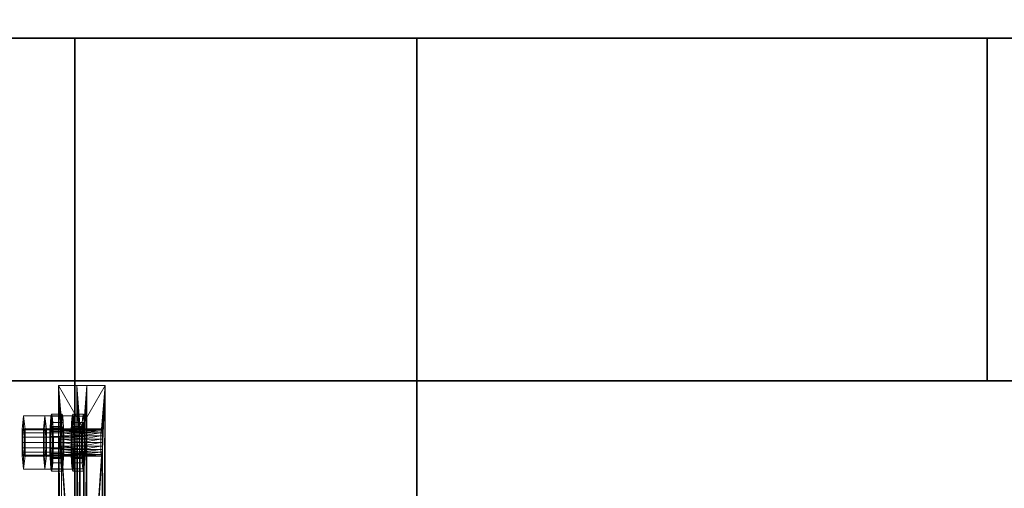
# Model space of a CAD drawing. Extents: x -0.3 to 41.3, y 0 to 17.8.
# Tile 597 of 625: x 34.156 to 34.588, y 17.19 to 17.395. Entities that reach past the tile are written whole.
import ezdxf

# ---------------------------------------------------------------- set-up
doc = ezdxf.new("R2010")
doc.units = 0
doc.header["$MEASUREMENT"] = 0
for name, color, linetype, lineweight in [('ANILHAS', 135, 'Continuous', 0), ('PLACAS_DE_BASE', 144, 'Continuous', 0), ('PORCAS', 157, 'Continuous', 0)]:
    doc.layers.add(name, color=color, linetype=linetype, lineweight=lineweight)
for name, color, linetype in [('L201', 7, 'Continuous'), ('P1', 7, 'Continuous'), ('S1', 7, 'Continuous'), ('V101', 7, 'Continuous'), ('V135', 7, 'Continuous'), ('V201', 7, 'Continuous'), ('V202', 7, 'Continuous'), ('V239', 7, 'Continuous'), ('V301', 7, 'Continuous')]:
    doc.layers.add(name, color=color, linetype=linetype)

msp = doc.modelspace()

# ---------------------------------------------------------------- linework, layer by layer
at = {"layer": 'L201', "color": 251, "true_color": 0x575757}
for points, invisible_edges in [([(34.33045, 17.23691, 199.35), (34.33045, 15.93691, 199.35), (34.58045, 17.23691, 199.35)], 10), ([(34.33045, 17.23691, 199.2), (34.33045, 15.93691, 199.2), (34.58045, 17.23691, 199.2)], 10), ([(34.33045, 15.93691, 199.35), (35.68089, 15.93691, 199.35), (34.58045, 17.23691, 199.35)], 14), ([(34.33045, 15.93691, 199.2), (35.68089, 15.93691, 199.2), (34.58045, 17.23691, 199.2)], 14), ([(34.58045, 17.23691, 199.35), (35.68089, 15.93691, 199.35), (35.98089, 17.23691, 199.35)], 11), ([(34.58045, 17.23691, 199.2), (35.68089, 15.93691, 199.2), (35.98089, 17.23691, 199.2)], 11)]:
    msp.add_3dface(points, dxfattribs=dict(at, invisible_edges=invisible_edges))
for points in [[(34.33045, 17.23691, 199.35), (34.33045, 15.93691, 199.35), (34.33045, 15.93691, 199.2), (34.33045, 17.23691, 199.2)], [(34.58045, 17.23691, 199.35), (34.33045, 17.23691, 199.35), (34.33045, 17.23691, 199.2), (34.58045, 17.23691, 199.2)], [(35.98089, 17.23691, 199.35), (34.58045, 17.23691, 199.35), (34.58045, 17.23691, 199.2), (35.98089, 17.23691, 199.2)]]:
    msp.add_3dface(points, dxfattribs=at)
at = {"layer": 'P1', "color": 12, "true_color": 0xbd0000}
for points, invisible_edges in [([(34.18045, 17.23691, 195.60001), (34.58045, 17.23691, 195.60001), (34.58045, 17.38691, 195.60001)], 12), ([(34.18045, 17.23691, 195.60001), (34.58045, 17.23691, 195.60001), (34.58045, 17.38691, 195.60001)], 12), ([(34.18045, 17.23691, 195.60001), (34.58045, 17.38691, 195.60001), (34.18045, 17.38691, 195.60001)], 9), ([(34.18045, 17.23691, 195.60001), (34.58045, 17.38691, 195.60001), (34.18045, 17.38691, 195.60001)], 9), ([(34.18045, 17.23691, 196.60001), (34.58045, 17.23691, 196.60001), (34.58045, 17.38691, 196.60001)], 12), ([(34.18045, 17.23691, 195.60001), (34.58045, 17.23691, 195.60001), (34.58045, 17.38691, 195.60001)], 12), ([(34.18045, 17.23691, 196.60001), (34.58045, 17.38691, 196.60001), (34.18045, 17.38691, 196.60001)], 9), ([(34.18045, 17.23691, 195.60001), (34.58045, 17.38691, 195.60001), (34.18045, 17.38691, 195.60001)], 9), ([(34.18045, 17.23691, 199.8), (34.58045, 17.23691, 199.8), (34.58045, 17.38691, 199.8)], 12), ([(34.18045, 17.23691, 196.6), (34.58045, 17.23691, 196.6), (34.58045, 17.38691, 196.6)], 12), ([(34.18045, 17.23691, 199.8), (34.58045, 17.38691, 199.8), (34.18045, 17.38691, 199.8)], 9), ([(34.18045, 17.23691, 196.6), (34.58045, 17.38691, 196.6), (34.18045, 17.38691, 196.6)], 9), ([(34.33045, 17.38691, 200.60001), (34.18045, 17.38691, 200.60001), (34.18045, 16.98691, 200.60001)], 12), ([(34.33045, 17.38691, 199.8), (34.18045, 17.38691, 199.8), (34.18045, 16.98691, 199.8)], 12), ([(34.33045, 17.38691, 200.60001), (34.18045, 16.98691, 200.60001), (34.33045, 16.98691, 200.60001)], 9), ([(34.33045, 17.38691, 199.8), (34.18045, 16.98691, 199.8), (34.33045, 16.98691, 199.8)], 9)]:
    msp.add_3dface(points, dxfattribs=dict(at, invisible_edges=invisible_edges))
for points in [[(34.58045, 17.38691, 195.60001), (34.18045, 17.38691, 195.60001), (34.18045, 17.38691, 195.60001), (34.58045, 17.38691, 195.60001)], [(34.18045, 17.38691, 195.60001), (34.18045, 17.23691, 195.60001), (34.18045, 17.23691, 195.60001), (34.18045, 17.38691, 195.60001)], [(34.58045, 17.38691, 196.60001), (34.18045, 17.38691, 196.60001), (34.18045, 17.38691, 195.60001), (34.58045, 17.38691, 195.60001)], [(34.18045, 17.38691, 196.60001), (34.18045, 17.23691, 196.60001), (34.18045, 17.23691, 195.60001), (34.18045, 17.38691, 195.60001)], [(34.58045, 17.38691, 199.8), (34.18045, 17.38691, 199.8), (34.18045, 17.38691, 196.6), (34.58045, 17.38691, 196.6)], [(34.18045, 17.38691, 199.8), (34.18045, 17.23691, 199.8), (34.18045, 17.23691, 196.6), (34.18045, 17.38691, 196.6)], [(34.33045, 17.38691, 200.60001), (34.18045, 17.38691, 200.60001), (34.18045, 17.38691, 199.8), (34.33045, 17.38691, 199.8)], [(34.18045, 17.38691, 200.60001), (34.18045, 16.98691, 200.60001), (34.18045, 16.98691, 199.8), (34.18045, 17.38691, 199.8)], [(34.33045, 16.98691, 200.60001), (34.33045, 17.38691, 200.60001), (34.33045, 17.38691, 199.8), (34.33045, 16.98691, 199.8)], [(34.58045, 17.23691, 195.60001), (34.58045, 17.38691, 195.60001), (34.58045, 17.38691, 195.60001), (34.58045, 17.23691, 195.60001)], [(34.58045, 17.23691, 196.60001), (34.58045, 17.38691, 196.60001), (34.58045, 17.38691, 195.60001), (34.58045, 17.23691, 195.60001)], [(34.58045, 17.23691, 199.8), (34.58045, 17.38691, 199.8), (34.58045, 17.38691, 196.6), (34.58045, 17.23691, 196.6)], [(34.18045, 17.23691, 195.60001), (34.58045, 17.23691, 195.60001), (34.58045, 17.23691, 195.60001), (34.18045, 17.23691, 195.60001)], [(34.18045, 17.23691, 196.60001), (34.58045, 17.23691, 196.60001), (34.58045, 17.23691, 195.60001), (34.18045, 17.23691, 195.60001)], [(34.18045, 17.23691, 199.8), (34.58045, 17.23691, 199.8), (34.58045, 17.23691, 196.6), (34.18045, 17.23691, 196.6)]]:
    msp.add_3dface(points, dxfattribs=at)
at = {"layer": 'S1', "color": 253, "true_color": 0xca95bd}
for points, invisible_edges in [([(33.88045, 16.91191, 195.60001), (34.88045, 16.91191, 195.60001), (34.88045, 17.71191, 195.60001)], 12), ([(33.88045, 16.91191, 195.10001), (34.88045, 16.91191, 195.10001), (34.88045, 17.71191, 195.10001)], 12), ([(33.88045, 16.91191, 195.60001), (34.88045, 17.71191, 195.60001), (33.88045, 17.71191, 195.60001)], 9), ([(33.88045, 16.91191, 195.10001), (34.88045, 17.71191, 195.10001), (33.88045, 17.71191, 195.10001)], 9)]:
    msp.add_3dface(points, dxfattribs=dict(at, invisible_edges=invisible_edges))
at = {"layer": 'V101', "color": 252, "true_color": 0x838383}
for points, invisible_edges in [([(34.18045, 17.38691, 196.55001), (31.14564, 17.38691, 196.55001), (31.14564, 17.23691, 196.55001)], 12), ([(34.18045, 17.38691, 196.00001), (31.14564, 17.38691, 196.00001), (31.14564, 17.23691, 196.00001)], 12), ([(34.18045, 17.38691, 196.55001), (31.14564, 17.23691, 196.55001), (34.18045, 17.23691, 196.55001)], 9), ([(34.18045, 17.38691, 196.00001), (31.14564, 17.23691, 196.00001), (34.18045, 17.23691, 196.00001)], 9), ([(40.58178, 17.38691, 196.60001), (34.58045, 17.38691, 196.60001), (34.58045, 17.23691, 196.60001)], 12), ([(40.58178, 17.38691, 196.00001), (34.58045, 17.38691, 196.00001), (34.58045, 17.23691, 196.00001)], 12), ([(40.58178, 17.38691, 196.60001), (34.58045, 17.23691, 196.60001), (40.58178, 17.23691, 196.60001)], 9), ([(40.58178, 17.38691, 196.00001), (34.58045, 17.23691, 196.00001), (40.58178, 17.23691, 196.00001)], 9)]:
    msp.add_3dface(points, dxfattribs=dict(at, invisible_edges=invisible_edges))
for points in [[(34.18045, 17.38691, 196.55001), (31.14564, 17.38691, 196.55001), (31.14564, 17.38691, 196.00001), (34.18045, 17.38691, 196.00001)], [(34.18045, 17.23691, 196.55001), (34.18045, 17.38691, 196.55001), (34.18045, 17.38691, 196.00001), (34.18045, 17.23691, 196.00001)], [(40.58178, 17.38691, 196.60001), (34.58045, 17.38691, 196.60001), (34.58045, 17.38691, 196.00001), (40.58178, 17.38691, 196.00001)], [(34.58045, 17.38691, 196.60001), (34.58045, 17.23691, 196.60001), (34.58045, 17.23691, 196.00001), (34.58045, 17.38691, 196.00001)], [(31.14564, 17.23691, 196.55001), (34.18045, 17.23691, 196.55001), (34.18045, 17.23691, 196.00001), (31.14564, 17.23691, 196.00001)], [(34.58045, 17.23691, 196.60001), (40.58178, 17.23691, 196.60001), (40.58178, 17.23691, 196.00001), (34.58045, 17.23691, 196.00001)]]:
    msp.add_3dface(points, dxfattribs=at)
at = {"layer": 'V135', "color": 252, "true_color": 0x838383}
for points, invisible_edges in [([(34.33045, 17.23691, 196.60001), (34.18045, 17.23691, 196.60001), (34.18045, 15.93691, 196.60001)], 12), ([(34.33045, 17.23691, 196.00001), (34.18045, 17.23691, 196.00001), (34.18045, 15.93691, 196.00001)], 12), ([(34.33045, 17.23691, 196.60001), (34.18045, 15.93691, 196.60001), (34.33045, 15.93691, 196.60001)], 9), ([(34.33045, 17.23691, 196.00001), (34.18045, 15.93691, 196.00001), (34.33045, 15.93691, 196.00001)], 9)]:
    msp.add_3dface(points, dxfattribs=dict(at, invisible_edges=invisible_edges))
for points in [[(34.33045, 17.23691, 196.60001), (34.18045, 17.23691, 196.60001), (34.18045, 17.23691, 196.00001), (34.33045, 17.23691, 196.00001)], [(34.18045, 17.23691, 196.60001), (34.18045, 15.93691, 196.60001), (34.18045, 15.93691, 196.00001), (34.18045, 17.23691, 196.00001)], [(34.33045, 15.93691, 196.60001), (34.33045, 17.23691, 196.60001), (34.33045, 17.23691, 196.00001), (34.33045, 15.93691, 196.00001)]]:
    msp.add_3dface(points, dxfattribs=at)
at = {"layer": 'V201', "color": 252, "true_color": 0x838383}
for points, invisible_edges in [([(34.18045, 17.38691, 199.8), (31.14564, 17.38691, 199.8), (31.14564, 17.23691, 199.8)], 12), ([(34.18045, 17.38691, 199.1), (31.14564, 17.38691, 199.1), (31.14564, 17.23691, 199.1)], 12), ([(34.18045, 17.38691, 199.8), (31.14564, 17.23691, 199.8), (34.18045, 17.23691, 199.8)], 9), ([(34.18045, 17.38691, 199.1), (31.14564, 17.23691, 199.1), (34.18045, 17.23691, 199.1)], 9)]:
    msp.add_3dface(points, dxfattribs=dict(at, invisible_edges=invisible_edges))
for points in [[(34.18045, 17.38691, 199.8), (31.14564, 17.38691, 199.8), (31.14564, 17.38691, 199.1), (34.18045, 17.38691, 199.1)], [(34.18045, 17.23691, 199.8), (34.18045, 17.38691, 199.8), (34.18045, 17.38691, 199.1), (34.18045, 17.23691, 199.1)], [(31.14564, 17.23691, 199.8), (34.18045, 17.23691, 199.8), (34.18045, 17.23691, 199.1), (31.14564, 17.23691, 199.1)]]:
    msp.add_3dface(points, dxfattribs=at)
at = {"layer": 'V202', "color": 252, "true_color": 0x838383}
for points, invisible_edges in [([(40.58178, 17.38691, 199.55), (34.58045, 17.38691, 199.55), (34.58045, 17.23691, 199.55)], 12), ([(40.58178, 17.38691, 198.95), (34.58045, 17.38691, 198.95), (34.58045, 17.23691, 198.95)], 12), ([(40.58178, 17.38691, 199.55), (34.58045, 17.23691, 199.55), (40.58178, 17.23691, 199.55)], 9), ([(40.58178, 17.38691, 198.95), (34.58045, 17.23691, 198.95), (40.58178, 17.23691, 198.95)], 9)]:
    msp.add_3dface(points, dxfattribs=dict(at, invisible_edges=invisible_edges))
for points in [[(40.58178, 17.38691, 199.55), (34.58045, 17.38691, 199.55), (34.58045, 17.38691, 198.95), (40.58178, 17.38691, 198.95)], [(34.58045, 17.38691, 199.55), (34.58045, 17.23691, 199.55), (34.58045, 17.23691, 198.95), (34.58045, 17.38691, 198.95)], [(34.58045, 17.23691, 199.55), (40.58178, 17.23691, 199.55), (40.58178, 17.23691, 198.95), (34.58045, 17.23691, 198.95)]]:
    msp.add_3dface(points, dxfattribs=at)
at = {"layer": 'V239', "color": 252, "true_color": 0x838383}
for points, invisible_edges in [([(34.33045, 17.23691, 199.55), (34.18045, 17.23691, 199.55), (34.18045, 15.93691, 199.55)], 12), ([(34.33045, 17.23691, 198.95), (34.18045, 17.23691, 198.95), (34.18045, 15.93691, 198.95)], 12), ([(34.33045, 17.23691, 199.55), (34.18045, 15.93691, 199.55), (34.33045, 15.93691, 199.55)], 9), ([(34.33045, 17.23691, 198.95), (34.18045, 15.93691, 198.95), (34.33045, 15.93691, 198.95)], 9)]:
    msp.add_3dface(points, dxfattribs=dict(at, invisible_edges=invisible_edges))
for points in [[(34.33045, 17.23691, 199.55), (34.18045, 17.23691, 199.55), (34.18045, 17.23691, 198.95), (34.33045, 17.23691, 198.95)], [(34.18045, 17.23691, 199.55), (34.18045, 15.93691, 199.55), (34.18045, 15.93691, 198.95), (34.18045, 17.23691, 198.95)], [(34.33045, 15.93691, 199.55), (34.33045, 17.23691, 199.55), (34.33045, 17.23691, 198.95), (34.33045, 15.93691, 198.95)]]:
    msp.add_3dface(points, dxfattribs=at)
at = {"layer": 'V301', "color": 252, "true_color": 0x838383}
for points, invisible_edges in [([(40.83178, 17.38691, 200.60001), (34.33045, 17.38691, 200.60001), (34.33045, 17.23691, 200.60001)], 12), ([(40.83178, 17.38691, 200.30001), (34.33045, 17.38691, 200.30001), (34.33045, 17.23691, 200.30001)], 12), ([(40.83178, 17.38691, 200.60001), (34.33045, 17.23691, 200.60001), (40.83178, 17.23691, 200.60001)], 9), ([(40.83178, 17.38691, 200.30001), (34.33045, 17.23691, 200.30001), (40.83178, 17.23691, 200.30001)], 9)]:
    msp.add_3dface(points, dxfattribs=dict(at, invisible_edges=invisible_edges))
for points in [[(40.83178, 17.38691, 200.60001), (34.33045, 17.38691, 200.60001), (34.33045, 17.38691, 200.30001), (40.83178, 17.38691, 200.30001)], [(34.33045, 17.38691, 200.60001), (34.33045, 17.23691, 200.60001), (34.33045, 17.23691, 200.30001), (34.33045, 17.38691, 200.30001)], [(34.33045, 17.23691, 200.60001), (40.83178, 17.23691, 200.60001), (40.83178, 17.23691, 200.30001), (34.33045, 17.23691, 200.30001)]]:
    msp.add_3dface(points, dxfattribs=at)

# ---------------------------------------------------------------- meshes
at = {"layer": 'ANILHAS'}
mesh = msp.add_polyface(dxfattribs=at)
corners = [(34.16953, 17.20981, 199.58424), (34.16959, 17.20503, 199.58329), (34.16959, 17.21459, 199.58329), (34.16976, 17.20097, 199.58058), (34.16976, 17.21865, 199.58058), (34.16987, 17.20981, 199.57875), (34.1699, 17.20713, 199.57822), (34.1699, 17.21249, 199.57822), (34.17, 17.20486, 199.5767), (34.17, 17.21476, 199.5767), (34.17001, 17.19826, 199.57653), (34.17001, 17.22136, 199.57653), (34.17014, 17.20334, 199.57444), (34.17014, 17.21628, 199.57444), (34.17031, 17.19731, 199.57176), (34.17031, 17.20281, 199.57176), (34.17031, 17.21681, 199.57176), (34.17031, 17.22231, 199.57176), (34.17047, 17.20334, 199.56909), (34.17047, 17.21628, 199.56909), (34.17061, 17.19826, 199.56699), (34.17061, 17.22136, 199.56699), (34.17062, 17.20486, 199.56682), (34.17062, 17.21476, 199.56682), (34.17071, 17.20713, 199.5653), (34.17071, 17.21249, 199.5653), (34.17074, 17.20981, 199.56477), (34.17086, 17.20097, 199.56294), (34.17086, 17.21865, 199.56294), (34.17103, 17.20503, 199.56023), (34.17103, 17.21459, 199.56023), (34.17109, 17.20981, 199.55929), (34.17412, 17.20981, 199.58452), (34.17418, 17.20503, 199.58357), (34.17418, 17.21459, 199.58357), (34.17435, 17.20097, 199.58087), (34.17435, 17.21865, 199.58087), (34.17446, 17.20981, 199.57903), (34.1745, 17.20713, 199.5785), (34.1745, 17.21249, 199.5785), (34.17459, 17.20486, 199.57699), (34.17459, 17.21476, 199.57699), (34.1746, 17.19826, 199.57682), (34.1746, 17.22136, 199.57682), (34.17473, 17.20334, 199.57472), (34.17473, 17.21628, 199.57472), (34.1749, 17.19731, 199.57205), (34.1749, 17.20281, 199.57205), (34.1749, 17.21681, 199.57205), (34.1749, 17.22231, 199.57205), (34.17507, 17.20334, 199.56937), (34.17507, 17.21628, 199.56937), (34.1752, 17.19826, 199.56728), (34.1752, 17.22136, 199.56728), (34.17521, 17.20486, 199.56711), (34.17521, 17.21476, 199.56711), (34.1753, 17.20713, 199.56559), (34.1753, 17.21249, 199.56559), (34.17533, 17.20981, 199.56506), (34.17545, 17.20097, 199.56322), (34.17545, 17.21865, 199.56322), (34.17562, 17.20503, 199.56052), (34.17562, 17.21459, 199.56052), (34.17568, 17.20981, 199.55957)]
mesh.append_faces([[corners[k] for k in face] for face in [(46, 42, 10, 14), (42, 35, 3, 10), (35, 33, 1, 3), (33, 32, 0, 1), (32, 34, 2, 0), (34, 36, 4, 2), (36, 43, 11, 4), (43, 49, 17, 11), (49, 53, 21, 17), (53, 60, 28, 21), (60, 62, 30, 28), (62, 63, 31, 30), (63, 61, 29, 31), (61, 59, 27, 29), (59, 52, 20, 27), (52, 46, 14, 20), (47, 50, 18, 15), (50, 54, 22, 18), (54, 56, 24, 22), (56, 58, 26, 24), (58, 57, 25, 26), (57, 55, 23, 25), (55, 51, 19, 23), (51, 48, 16, 19), (48, 45, 13, 16), (45, 41, 9, 13), (41, 39, 7, 9), (39, 37, 5, 7), (37, 38, 6, 5), (38, 40, 8, 6), (40, 44, 12, 8), (44, 47, 15, 12)]])
mesh.append_faces([[corners[k] for k in face] for face in [(43, 53, 49), (52, 42, 46), (21, 11, 17), (10, 20, 14)]], dxfattribs={"vtx0": -1})
mesh.append_faces([[corners[k] for k in face] for face in [(34, 48, 36), (48, 34, 45), (45, 34, 41), (41, 34, 39), (39, 32, 37), (37, 32, 38), (38, 33, 40), (40, 35, 44), (44, 35, 47), (53, 43, 60), (60, 36, 62), (62, 57, 63), (63, 58, 61), (61, 54, 59), (59, 42, 52), (11, 28, 4), (16, 30, 19), (19, 30, 23), (23, 30, 25), (25, 31, 26), (26, 29, 24), (24, 29, 22), (22, 27, 18), (18, 27, 15), (3, 27, 10), (2, 7, 0), (0, 6, 1), (1, 8, 3)]], dxfattribs={"vtx0": -1, "vtx1": -1})
mesh.append_faces([[corners[k] for k in face] for face in [(62, 36, 48), (59, 47, 35), (4, 30, 16), (15, 27, 3)]], dxfattribs={"vtx0": -1, "vtx1": -1, "vtx2": -1})
mesh.append_faces([[corners[k] for k in face] for face in [(39, 34, 32), (38, 32, 33), (40, 33, 35), (60, 43, 36), (62, 48, 51), (62, 51, 55), (62, 55, 57), (63, 57, 58), (61, 58, 56), (61, 56, 54), (59, 54, 50), (59, 50, 47), (59, 35, 42), (11, 21, 28), (4, 28, 30), (25, 30, 31), (26, 31, 29), (22, 29, 27), (10, 27, 20), (16, 2, 4), (2, 16, 13), (2, 13, 9), (2, 9, 7), (0, 7, 5), (0, 5, 6), (1, 6, 8), (3, 8, 12), (3, 12, 15)]], dxfattribs={"vtx0": -1, "vtx2": -1})
mesh = msp.add_polyface(dxfattribs=at)
corners = [(34.17887, 17.20981, 199.43453), (34.17893, 17.20503, 199.43358), (34.17893, 17.21459, 199.43358), (34.1791, 17.20097, 199.43087), (34.1791, 17.21865, 199.43087), (34.17921, 17.20981, 199.42904), (34.17925, 17.20713, 199.42851), (34.17925, 17.21249, 199.42851), (34.17934, 17.20486, 199.42699), (34.17934, 17.21476, 199.42699), (34.17935, 17.19826, 199.42682), (34.17935, 17.22136, 199.42682), (34.17948, 17.20334, 199.42473), (34.17948, 17.21628, 199.42473), (34.17965, 17.19731, 199.42205), (34.17965, 17.20281, 199.42205), (34.17965, 17.21681, 199.42205), (34.17965, 17.22231, 199.42205), (34.17982, 17.20334, 199.41938), (34.17982, 17.21628, 199.41938), (34.17995, 17.19826, 199.41728), (34.17995, 17.22136, 199.41728), (34.17996, 17.20486, 199.41711), (34.17996, 17.21476, 199.41711), (34.18005, 17.20713, 199.41559), (34.18005, 17.21249, 199.41559), (34.18008, 17.20981, 199.41507), (34.1802, 17.20097, 199.41323), (34.1802, 17.21865, 199.41323), (34.18037, 17.20503, 199.41052), (34.18037, 17.21459, 199.41052), (34.18043, 17.20981, 199.40958), (34.18346, 17.20981, 199.43481), (34.18352, 17.20503, 199.43387), (34.18352, 17.21459, 199.43387), (34.18369, 17.20097, 199.43116), (34.18369, 17.21865, 199.43116), (34.1838, 17.20981, 199.42932), (34.18384, 17.20713, 199.4288), (34.18384, 17.21249, 199.4288), (34.18393, 17.20486, 199.42728), (34.18393, 17.21476, 199.42728), (34.18394, 17.19826, 199.42711), (34.18394, 17.22136, 199.42711), (34.18407, 17.20334, 199.42501), (34.18407, 17.21628, 199.42501), (34.18424, 17.19731, 199.42234), (34.18424, 17.20281, 199.42234), (34.18424, 17.21681, 199.42234), (34.18424, 17.22231, 199.42234), (34.18441, 17.20334, 199.41966), (34.18441, 17.21628, 199.41966), (34.18454, 17.19826, 199.41757), (34.18454, 17.22136, 199.41757), (34.18455, 17.20486, 199.4174), (34.18455, 17.21476, 199.4174), (34.18464, 17.20713, 199.41588), (34.18464, 17.21249, 199.41588), (34.18468, 17.20981, 199.41535), (34.18479, 17.20097, 199.41352), (34.18479, 17.21865, 199.41352), (34.18496, 17.20503, 199.41081), (34.18496, 17.21459, 199.41081), (34.18502, 17.20981, 199.40986)]
mesh.append_faces([[corners[k] for k in face] for face in [(46, 42, 10, 14), (42, 35, 3, 10), (35, 33, 1, 3), (33, 32, 0, 1), (32, 34, 2, 0), (34, 36, 4, 2), (36, 43, 11, 4), (43, 49, 17, 11), (49, 53, 21, 17), (53, 60, 28, 21), (60, 62, 30, 28), (62, 63, 31, 30), (63, 61, 29, 31), (61, 59, 27, 29), (59, 52, 20, 27), (52, 46, 14, 20), (47, 50, 18, 15), (50, 54, 22, 18), (54, 56, 24, 22), (56, 58, 26, 24), (58, 57, 25, 26), (57, 55, 23, 25), (55, 51, 19, 23), (51, 48, 16, 19), (48, 45, 13, 16), (45, 41, 9, 13), (41, 39, 7, 9), (39, 37, 5, 7), (37, 38, 6, 5), (38, 40, 8, 6), (40, 44, 12, 8), (44, 47, 15, 12)]])
mesh.append_faces([[corners[k] for k in face] for face in [(43, 53, 49), (52, 42, 46), (21, 11, 17), (10, 20, 14)]], dxfattribs={"vtx0": -1})
mesh.append_faces([[corners[k] for k in face] for face in [(34, 48, 36), (48, 34, 45), (45, 34, 41), (41, 34, 39), (39, 32, 37), (37, 32, 38), (38, 33, 40), (40, 35, 44), (44, 35, 47), (53, 43, 60), (60, 36, 62), (62, 57, 63), (63, 58, 61), (61, 54, 59), (59, 42, 52), (11, 28, 4), (16, 30, 19), (19, 30, 23), (23, 30, 25), (25, 31, 26), (26, 29, 24), (24, 29, 22), (22, 27, 18), (18, 27, 15), (3, 27, 10), (2, 7, 0), (0, 6, 1), (1, 8, 3)]], dxfattribs={"vtx0": -1, "vtx1": -1})
mesh.append_faces([[corners[k] for k in face] for face in [(62, 36, 48), (59, 47, 35), (4, 30, 16), (15, 27, 3)]], dxfattribs={"vtx0": -1, "vtx1": -1, "vtx2": -1})
mesh.append_faces([[corners[k] for k in face] for face in [(39, 34, 32), (38, 32, 33), (40, 33, 35), (60, 43, 36), (62, 48, 51), (62, 51, 55), (62, 55, 57), (63, 57, 58), (61, 58, 56), (61, 56, 54), (59, 54, 50), (59, 50, 47), (59, 35, 42), (11, 21, 28), (4, 28, 30), (25, 30, 31), (26, 31, 29), (22, 29, 27), (10, 27, 20), (16, 2, 4), (2, 16, 13), (2, 13, 9), (2, 9, 7), (0, 7, 5), (0, 5, 6), (1, 6, 8), (3, 8, 12), (3, 12, 15)]], dxfattribs={"vtx0": -1, "vtx2": -1})
at = {"layer": 'PLACAS_DE_BASE'}
mesh = msp.add_polyface(dxfattribs=at)
corners = [(34.1926, 17.05981, 199.41685), (34.19378, 17.03481, 199.39789), (34.19378, 17.23481, 199.39789), (34.19259, 17.06136, 199.41706), (34.19255, 17.06281, 199.41766), (34.19249, 17.06405, 199.41861), (34.19241, 17.06501, 199.41985), (34.19232, 17.06561, 199.42129), (34.19223, 17.06581, 199.42284), (34.19249, 17.20557, 199.41861), (34.18289, 17.06581, 199.57255), (34.18133, 17.03481, 199.5975), (34.18251, 17.05981, 199.57854), (34.18133, 17.23481, 199.5975), (34.18252, 17.06136, 199.57833), (34.18256, 17.06281, 199.57774), (34.18262, 17.06405, 199.57678), (34.1827, 17.06501, 199.57554), (34.18279, 17.06561, 199.5741), (34.18298, 17.06561, 199.571), (34.19213, 17.06561, 199.42439), (34.17453, 17.05981, 199.57804), (34.17334, 17.03481, 199.597), (34.17334, 17.23481, 199.597), (34.17454, 17.06136, 199.57784), (34.17458, 17.06281, 199.57724), (34.17464, 17.06405, 199.57629), (34.17471, 17.06501, 199.57505), (34.1748, 17.06561, 199.5736), (34.1749, 17.06581, 199.57205), (34.17464, 17.20557, 199.57629), (34.18424, 17.06581, 199.42234), (34.1858, 17.03481, 199.39739), (34.18462, 17.05981, 199.41636), (34.1858, 17.23481, 199.39739), (34.1846, 17.06136, 199.41656), (34.18457, 17.06281, 199.41716), (34.18451, 17.06405, 199.41811), (34.18443, 17.06501, 199.41935), (34.18434, 17.06561, 199.42079), (34.18415, 17.06561, 199.42389), (34.175, 17.06561, 199.5705)]
mesh.append_faces([[corners[k] for k in face] for face in [(2, 1, 32, 34), (7, 8, 31, 39), (8, 20, 40, 31), (19, 10, 29, 41), (10, 18, 28, 29)]])
mesh.append_faces([[corners[k] for k in face] for face in [(0, 2, 3), (3, 2, 4), (4, 2, 5), (5, 2, 6), (6, 2, 7), (7, 2, 8), (11, 12, 13), (19, 8, 10), (21, 23, 24), (24, 23, 25), (25, 23, 26), (26, 23, 27), (27, 23, 28), (28, 23, 29), (32, 33, 34), (40, 29, 31)]], dxfattribs={"vtx0": -1, "vtx1": -1})
mesh.append_faces([[corners[k] for k in face] for face in [(8, 9, 10), (29, 30, 31)]], dxfattribs={"vtx0": -1, "vtx1": -1, "vtx2": -1})
mesh.append_faces([[corners[k] for k in face] for face in [(0, 1, 2), (13, 12, 14), (13, 14, 15), (13, 15, 16), (13, 16, 17), (13, 17, 18), (13, 18, 10), (19, 20, 8), (21, 22, 23), (34, 33, 35), (34, 35, 36), (34, 36, 37), (34, 37, 38), (34, 38, 39), (34, 39, 31), (40, 41, 29)]], dxfattribs={"vtx0": -1, "vtx2": -1})
mesh = msp.add_polyface(dxfattribs=at)
corners = [(34.19223, 17.06581, 199.42284), (34.19378, 17.23481, 199.39789), (34.19255, 17.20681, 199.41766), (34.19249, 17.20557, 199.41861), (34.18289, 17.06581, 199.57255), (34.19241, 17.20461, 199.41985), (34.19232, 17.20401, 199.42129), (34.19223, 17.20381, 199.42284), (34.18133, 17.23481, 199.5975), (34.18256, 17.20681, 199.57774), (34.18262, 17.20557, 199.57678), (34.1827, 17.20461, 199.57554), (34.18279, 17.20401, 199.5741), (34.18289, 17.20381, 199.57255), (34.19213, 17.20401, 199.42439), (34.18298, 17.20401, 199.571), (34.19204, 17.20461, 199.42584), (34.18307, 17.20461, 199.56956), (34.1749, 17.06581, 199.57205), (34.17334, 17.23481, 199.597), (34.17458, 17.20681, 199.57724), (34.17464, 17.20557, 199.57629), (34.18424, 17.06581, 199.42234), (34.17471, 17.20461, 199.57505), (34.1748, 17.20401, 199.5736), (34.1749, 17.20381, 199.57205), (34.1858, 17.23481, 199.39739), (34.18457, 17.20681, 199.41716), (34.18451, 17.20557, 199.41811), (34.18443, 17.20461, 199.41935), (34.18434, 17.20401, 199.42079), (34.18424, 17.20381, 199.42234), (34.175, 17.20401, 199.5705), (34.18415, 17.20401, 199.42389), (34.17509, 17.20461, 199.56906), (34.18406, 17.20461, 199.42534), (34.18133, 17.03481, 199.5975), (34.17334, 17.03481, 199.597)]
mesh.append_faces([[corners[k] for k in face] for face in [(36, 8, 19, 37), (7, 6, 30, 31), (6, 5, 29, 30), (16, 14, 33, 35), (14, 7, 31, 33), (13, 15, 32, 25), (15, 17, 34, 32), (11, 12, 24, 23), (12, 13, 25, 24)]])
mesh.append_faces([[corners[k] for k in face] for face in [(9, 4, 10), (10, 4, 11), (11, 4, 12), (12, 4, 13), (14, 13, 7), (13, 14, 15), (15, 16, 17), (27, 22, 28), (28, 22, 29), (29, 22, 30), (30, 22, 31), (32, 31, 25), (31, 32, 33), (33, 34, 35)]], dxfattribs={"vtx0": -1, "vtx1": -1})
mesh.append_faces([[corners[k] for k in face] for face in [(0, 1, 2), (8, 4, 9), (13, 4, 7), (18, 19, 20), (26, 22, 27), (31, 22, 25)]], dxfattribs={"vtx0": -1, "vtx1": -1, "vtx2": -1})
mesh.append_faces([[corners[k] for k in face] for face in [(0, 2, 3), (4, 3, 5), (4, 5, 6), (4, 6, 7), (15, 14, 16), (18, 20, 21), (22, 21, 23), (22, 23, 24), (22, 24, 25), (33, 32, 34)]], dxfattribs={"vtx0": -1, "vtx2": -1})
mesh = msp.add_polyface(dxfattribs=at)
corners = [(34.19255, 17.20681, 199.41766), (34.19378, 17.23481, 199.39789), (34.19259, 17.20826, 199.41706), (34.1926, 17.20981, 199.41685), (34.19259, 17.21136, 199.41706), (34.19255, 17.21281, 199.41766), (34.19249, 17.21405, 199.41861), (34.19241, 17.21501, 199.41985), (34.19232, 17.21561, 199.42129), (34.19223, 17.21581, 199.42284), (34.18289, 17.21581, 199.57255), (34.18133, 17.23481, 199.5975), (34.18256, 17.20681, 199.57774), (34.18252, 17.20826, 199.57833), (34.18251, 17.20981, 199.57854), (34.18252, 17.21136, 199.57833), (34.18256, 17.21281, 199.57774), (34.18262, 17.21405, 199.57678), (34.1827, 17.21501, 199.57554), (34.18279, 17.21561, 199.5741), (34.18298, 17.21561, 199.571), (34.17458, 17.20681, 199.57724), (34.17334, 17.23481, 199.597), (34.17454, 17.20826, 199.57784), (34.17453, 17.20981, 199.57804), (34.17454, 17.21136, 199.57784), (34.17458, 17.21281, 199.57724), (34.17464, 17.21405, 199.57629), (34.17471, 17.21501, 199.57505), (34.1748, 17.21561, 199.5736), (34.1749, 17.21581, 199.57205), (34.18424, 17.21581, 199.42234), (34.1858, 17.23481, 199.39739), (34.18457, 17.20681, 199.41716), (34.1846, 17.20826, 199.41656), (34.18462, 17.20981, 199.41636), (34.1846, 17.21136, 199.41656), (34.18457, 17.21281, 199.41716), (34.18451, 17.21405, 199.41811), (34.18443, 17.21501, 199.41935), (34.18434, 17.21561, 199.42079), (34.18415, 17.21561, 199.42389)]
mesh.append_faces([[corners[k] for k in face] for face in [(11, 1, 32, 22)]])
mesh.append_faces([[corners[k] for k in face] for face in [(0, 1, 2), (2, 1, 3), (3, 1, 4), (4, 1, 5), (5, 1, 6), (6, 1, 7), (7, 1, 8), (8, 1, 9), (11, 10, 1), (20, 9, 10), (21, 22, 23), (23, 22, 24), (24, 22, 25), (25, 22, 26), (26, 22, 27), (27, 22, 28), (28, 22, 29), (29, 22, 30), (32, 31, 22), (41, 30, 31)]], dxfattribs={"vtx0": -1, "vtx1": -1})
mesh.append_faces([[corners[k] for k in face] for face in [(9, 1, 10), (30, 22, 31)]], dxfattribs={"vtx0": -1, "vtx1": -1, "vtx2": -1})
mesh.append_faces([[corners[k] for k in face] for face in [(11, 12, 13), (11, 13, 14), (11, 14, 15), (11, 15, 16), (11, 16, 17), (11, 17, 18), (11, 18, 19), (11, 19, 10), (32, 33, 34), (32, 34, 35), (32, 35, 36), (32, 36, 37), (32, 37, 38), (32, 38, 39), (32, 39, 40), (32, 40, 31)]], dxfattribs={"vtx0": -1, "vtx2": -1})
mesh = msp.add_polyface(dxfattribs=at)
corners = [(34.18325, 17.21136, 199.56677), (34.19187, 17.21136, 199.42863), (34.1919, 17.21281, 199.42803), (34.18321, 17.21281, 199.56736), (34.19196, 17.21405, 199.42708), (34.18315, 17.21405, 199.56832), (34.19204, 17.21501, 199.42584), (34.18307, 17.21501, 199.56956), (34.19213, 17.21561, 199.42439), (34.18298, 17.21561, 199.571), (34.19223, 17.21581, 199.42284), (34.18387, 17.20981, 199.42833), (34.17526, 17.21136, 199.56627), (34.18388, 17.21136, 199.42813), (34.17522, 17.21281, 199.56687), (34.18392, 17.21281, 199.42753), (34.17517, 17.21405, 199.56782), (34.18398, 17.21405, 199.42658), (34.17509, 17.21501, 199.56906), (34.18406, 17.21501, 199.42534), (34.175, 17.21561, 199.5705), (34.18415, 17.21561, 199.42389), (34.1749, 17.21581, 199.57205), (34.19259, 17.21136, 199.41706), (34.19255, 17.21281, 199.41766), (34.18457, 17.21281, 199.41716), (34.1846, 17.21136, 199.41656), (34.19249, 17.21405, 199.41861), (34.18451, 17.21405, 199.41811), (34.19241, 17.21501, 199.41985), (34.18443, 17.21501, 199.41935), (34.19232, 17.21561, 199.42129), (34.18434, 17.21561, 199.42079), (34.18424, 17.21581, 199.42234), (34.18289, 17.21581, 199.57255), (34.18279, 17.21561, 199.5741), (34.1748, 17.21561, 199.5736), (34.1827, 17.21501, 199.57554), (34.17471, 17.21501, 199.57505), (34.18262, 17.21405, 199.57678), (34.17464, 17.21405, 199.57629), (34.18256, 17.21281, 199.57774), (34.17458, 17.21281, 199.57724), (34.18252, 17.21136, 199.57833), (34.17454, 17.21136, 199.57784)]
mesh.append_faces([[corners[k] for k in face] for face in [(23, 24, 25, 26), (24, 27, 28, 25), (27, 29, 30, 28), (29, 31, 32, 30), (31, 10, 33, 32), (10, 8, 21, 33), (8, 6, 19, 21), (6, 4, 17, 19), (4, 2, 15, 17), (2, 1, 13, 15), (0, 3, 14, 12), (3, 5, 16, 14), (5, 7, 18, 16), (7, 9, 20, 18), (9, 34, 22, 20), (34, 35, 36, 22), (35, 37, 38, 36), (37, 39, 40, 38), (39, 41, 42, 40), (41, 43, 44, 42)]])
mesh.append_faces([[corners[k] for k in face] for face in [(0, 2, 3), (3, 4, 5), (5, 6, 7), (7, 8, 9), (11, 12, 13), (13, 14, 15), (15, 16, 17), (17, 18, 19), (19, 20, 21)]], dxfattribs={"vtx0": -1, "vtx1": -1})
mesh.append_faces([[corners[k] for k in face] for face in [(0, 1, 2), (3, 2, 4), (5, 4, 6), (7, 6, 8), (9, 8, 10), (13, 12, 14), (15, 14, 16), (17, 16, 18), (19, 18, 20), (21, 20, 22)]], dxfattribs={"vtx0": -1, "vtx2": -1})
mesh = msp.add_polyface(dxfattribs=at)
corners = [(34.18307, 17.20461, 199.56956), (34.19204, 17.20461, 199.42584), (34.19196, 17.20557, 199.42708), (34.18315, 17.20557, 199.56832), (34.1919, 17.20681, 199.42803), (34.18321, 17.20681, 199.56736), (34.19187, 17.20826, 199.42863), (34.18325, 17.20826, 199.56677), (34.19185, 17.20981, 199.42883), (34.18326, 17.20981, 199.56656), (34.19187, 17.21136, 199.42863), (34.18325, 17.21136, 199.56677), (34.18406, 17.20461, 199.42534), (34.17509, 17.20461, 199.56906), (34.17517, 17.20557, 199.56782), (34.18398, 17.20557, 199.42658), (34.17522, 17.20681, 199.56687), (34.18392, 17.20681, 199.42753), (34.17526, 17.20826, 199.56627), (34.18388, 17.20826, 199.42813), (34.17527, 17.20981, 199.56606), (34.18387, 17.20981, 199.42833), (34.17526, 17.21136, 199.56627), (34.19241, 17.20461, 199.41985), (34.19249, 17.20557, 199.41861), (34.18451, 17.20557, 199.41811), (34.18443, 17.20461, 199.41935), (34.19255, 17.20681, 199.41766), (34.18457, 17.20681, 199.41716), (34.19259, 17.20826, 199.41706), (34.1846, 17.20826, 199.41656), (34.1926, 17.20981, 199.41685), (34.18462, 17.20981, 199.41636), (34.19259, 17.21136, 199.41706), (34.1846, 17.21136, 199.41656), (34.18388, 17.21136, 199.42813), (34.18252, 17.21136, 199.57833), (34.18251, 17.20981, 199.57854), (34.17453, 17.20981, 199.57804), (34.17454, 17.21136, 199.57784), (34.18252, 17.20826, 199.57833), (34.17454, 17.20826, 199.57784), (34.18256, 17.20681, 199.57774), (34.17458, 17.20681, 199.57724), (34.18262, 17.20557, 199.57678), (34.17464, 17.20557, 199.57629), (34.1827, 17.20461, 199.57554), (34.17471, 17.20461, 199.57505)]
mesh.append_faces([[corners[k] for k in face] for face in [(23, 24, 25, 26), (24, 27, 28, 25), (27, 29, 30, 28), (29, 31, 32, 30), (31, 33, 34, 32), (10, 8, 21, 35), (8, 6, 19, 21), (6, 4, 17, 19), (4, 2, 15, 17), (2, 1, 12, 15), (0, 3, 14, 13), (3, 5, 16, 14), (5, 7, 18, 16), (7, 9, 20, 18), (9, 11, 22, 20), (36, 37, 38, 39), (37, 40, 41, 38), (40, 42, 43, 41), (42, 44, 45, 43), (44, 46, 47, 45)]])
mesh.append_faces([[corners[k] for k in face] for face in [(0, 2, 3), (3, 4, 5), (5, 6, 7), (7, 8, 9), (9, 10, 11), (12, 14, 15), (15, 16, 17), (17, 18, 19), (19, 20, 21)]], dxfattribs={"vtx0": -1, "vtx1": -1})
mesh.append_faces([[corners[k] for k in face] for face in [(0, 1, 2), (3, 2, 4), (5, 4, 6), (7, 6, 8), (9, 8, 10), (12, 13, 14), (15, 14, 16), (17, 16, 18), (19, 18, 20), (21, 20, 22)]], dxfattribs={"vtx0": -1, "vtx2": -1})
at = {"layer": 'PORCAS'}
mesh = msp.add_polyface(dxfattribs=at)
corners = [(34.1574, 17.20397, 199.58109), (34.1574, 17.21565, 199.58109), (34.15766, 17.20981, 199.57698), (34.15769, 17.20751, 199.57652), (34.15769, 17.21211, 199.57652), (34.15777, 17.20557, 199.57523), (34.15777, 17.21405, 199.57523), (34.15789, 17.20427, 199.57329), (34.15789, 17.21535, 199.57329), (34.15803, 17.19813, 199.57099), (34.15803, 17.20381, 199.57099), (34.15803, 17.21581, 199.57099), (34.15803, 17.22148, 199.57099), (34.15817, 17.20427, 199.5687), (34.15817, 17.21535, 199.5687), (34.1583, 17.20557, 199.56676), (34.1583, 17.21405, 199.56676), (34.15838, 17.20751, 199.56547), (34.15838, 17.21211, 199.56547), (34.15841, 17.20981, 199.56501), (34.15866, 17.20397, 199.5609), (34.15866, 17.21565, 199.5609), (34.16968, 17.20397, 199.58185), (34.16968, 17.21565, 199.58185), (34.16993, 17.20981, 199.57775), (34.16996, 17.20751, 199.57729), (34.16996, 17.21211, 199.57729), (34.17004, 17.20557, 199.57599), (34.17004, 17.21405, 199.57599), (34.17016, 17.20427, 199.57406), (34.17016, 17.21535, 199.57406), (34.17031, 17.19813, 199.57176), (34.17031, 17.20381, 199.57176), (34.17031, 17.21581, 199.57176), (34.17031, 17.22148, 199.57176), (34.17045, 17.20427, 199.56947), (34.17045, 17.21535, 199.56947), (34.17057, 17.20557, 199.56753), (34.17057, 17.21405, 199.56753), (34.17065, 17.20751, 199.56623), (34.17065, 17.21211, 199.56623), (34.17068, 17.20981, 199.56577), (34.17094, 17.20397, 199.56167), (34.17094, 17.21565, 199.56167)]
mesh.append_faces([[corners[k] for k in face] for face in [(31, 22, 0, 9), (22, 23, 1, 0), (23, 34, 12, 1), (34, 43, 21, 12), (43, 42, 20, 21), (42, 31, 9, 20), (32, 35, 13, 10), (35, 37, 15, 13), (37, 39, 17, 15), (39, 41, 19, 17), (41, 40, 18, 19), (40, 38, 16, 18), (38, 36, 14, 16), (36, 33, 11, 14), (33, 30, 8, 11), (30, 28, 6, 8), (28, 26, 4, 6), (26, 24, 2, 4), (24, 25, 3, 2), (25, 27, 5, 3), (27, 29, 7, 5), (29, 32, 10, 7)]])
mesh.append_faces([[corners[k] for k in face] for face in [(23, 33, 34), (33, 23, 30), (30, 23, 28), (28, 23, 26), (26, 22, 24), (24, 22, 25), (25, 22, 27), (27, 22, 29), (29, 22, 32), (43, 40, 42), (42, 32, 31), (21, 11, 12), (11, 21, 14), (14, 21, 16), (16, 21, 18), (18, 20, 19), (19, 20, 17), (17, 20, 15), (15, 20, 13), (13, 20, 10), (1, 4, 0), (0, 10, 9)]], dxfattribs={"vtx0": -1, "vtx1": -1})
mesh.append_faces([[corners[k] for k in face] for face in [(26, 23, 22), (32, 22, 31), (33, 43, 34), (43, 33, 36), (43, 36, 38), (43, 38, 40), (42, 40, 41), (42, 41, 39), (42, 39, 37), (42, 37, 35), (42, 35, 32), (18, 21, 20), (10, 20, 9), (11, 1, 12), (1, 11, 8), (1, 8, 6), (1, 6, 4), (0, 4, 2), (0, 2, 3), (0, 3, 5), (0, 5, 7), (0, 7, 10)]], dxfattribs={"vtx0": -1, "vtx2": -1})
mesh = msp.add_polyface(dxfattribs=at)
corners = [(34.16674, 17.20397, 199.43138), (34.16674, 17.21565, 199.43138), (34.167, 17.20981, 199.42727), (34.16703, 17.20751, 199.42682), (34.16703, 17.21211, 199.42682), (34.16711, 17.20557, 199.42552), (34.16711, 17.21405, 199.42552), (34.16723, 17.20427, 199.42358), (34.16723, 17.21535, 199.42358), (34.16737, 17.19813, 199.42129), (34.16737, 17.20381, 199.42129), (34.16737, 17.21581, 199.42129), (34.16737, 17.22148, 199.42129), (34.16752, 17.20427, 199.41899), (34.16752, 17.21535, 199.41899), (34.16764, 17.20557, 199.41705), (34.16764, 17.21405, 199.41705), (34.16772, 17.20751, 199.41576), (34.16772, 17.21211, 199.41576), (34.16775, 17.20981, 199.4153), (34.168, 17.20397, 199.4112), (34.168, 17.21565, 199.4112), (34.17902, 17.20397, 199.43214), (34.17902, 17.21565, 199.43214), (34.17928, 17.20981, 199.42804), (34.1793, 17.20751, 199.42758), (34.1793, 17.21211, 199.42758), (34.17938, 17.20557, 199.42628), (34.17938, 17.21405, 199.42628), (34.17951, 17.20427, 199.42435), (34.17951, 17.21535, 199.42435), (34.17965, 17.19813, 199.42205), (34.17965, 17.20381, 199.42205), (34.17965, 17.21581, 199.42205), (34.17965, 17.22148, 199.42205), (34.17979, 17.20427, 199.41976), (34.17979, 17.21535, 199.41976), (34.17991, 17.20557, 199.41782), (34.17991, 17.21405, 199.41782), (34.17999, 17.20751, 199.41652), (34.17999, 17.21211, 199.41652), (34.18002, 17.20981, 199.41606), (34.18028, 17.20397, 199.41196), (34.18028, 17.21565, 199.41196)]
mesh.append_faces([[corners[k] for k in face] for face in [(31, 22, 0, 9), (22, 23, 1, 0), (23, 34, 12, 1), (34, 43, 21, 12), (43, 42, 20, 21), (42, 31, 9, 20), (32, 35, 13, 10), (35, 37, 15, 13), (37, 39, 17, 15), (39, 41, 19, 17), (41, 40, 18, 19), (40, 38, 16, 18), (38, 36, 14, 16), (36, 33, 11, 14), (33, 30, 8, 11), (30, 28, 6, 8), (28, 26, 4, 6), (26, 24, 2, 4), (24, 25, 3, 2), (25, 27, 5, 3), (27, 29, 7, 5), (29, 32, 10, 7)]])
mesh.append_faces([[corners[k] for k in face] for face in [(23, 33, 34), (33, 23, 30), (30, 23, 28), (28, 23, 26), (26, 22, 24), (24, 22, 25), (25, 22, 27), (27, 22, 29), (29, 22, 32), (43, 40, 42), (42, 32, 31), (21, 11, 12), (11, 21, 14), (14, 21, 16), (16, 21, 18), (18, 20, 19), (19, 20, 17), (17, 20, 15), (15, 20, 13), (13, 20, 10), (1, 4, 0), (0, 10, 9)]], dxfattribs={"vtx0": -1, "vtx1": -1})
mesh.append_faces([[corners[k] for k in face] for face in [(26, 23, 22), (32, 22, 31), (33, 43, 34), (43, 33, 36), (43, 36, 38), (43, 38, 40), (42, 40, 41), (42, 41, 39), (42, 39, 37), (42, 37, 35), (42, 35, 32), (18, 21, 20), (10, 20, 9), (11, 1, 12), (1, 11, 8), (1, 8, 6), (1, 6, 4), (0, 4, 2), (0, 2, 3), (0, 3, 5), (0, 5, 7), (0, 7, 10)]], dxfattribs={"vtx0": -1, "vtx2": -1})

doc.saveas('drawing.dxf')
